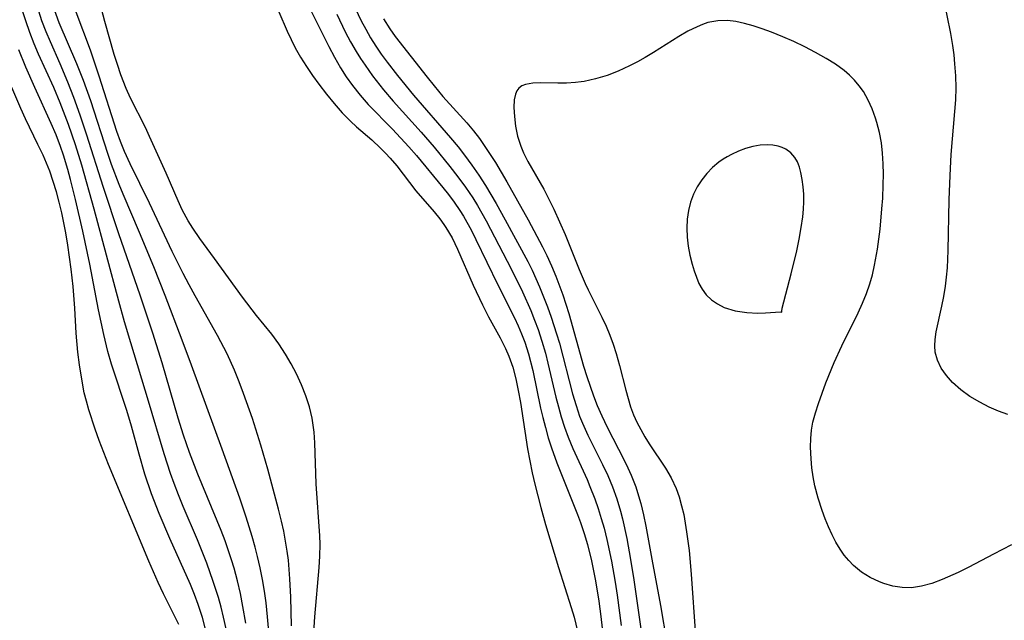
# Model space of a CAD drawing. Header units: metres. Extents: x 1073367 to 1082519, y 1569854 to 1574957.
# Tile 697 of 1056: x 1081493 to 1081642, y 1570203 to 1570294. Entities that reach past the tile are written whole.
import ezdxf

# ---------------------------------------------------------------- set-up
doc = ezdxf.new("R2010")
doc.units = ezdxf.units.M
doc.layers.add('CGG_CurvaNivelLidar_v1', color=253, linetype='Continuous', lineweight=30)

msp = doc.modelspace()

# ---------------------------------------------------------------- linework, layer by layer
at = {"layer": 'CGG_CurvaNivelLidar_v1'}
for p, q in [((1081506.085, 1570293.5501, 76.5), (1081504.4213, 1570299.9188, 76.5)), ((1081536.5014, 1570296.7268, 77), (1081539.9588, 1570289.7857, 77)), ((1081543.5334, 1570296.5482, 78), (1081544.8745, 1570293.6797, 78)), ((1081634.0972, 1570291.7425, 78.5), (1081632.935, 1570297.406, 78.5)), ((1081496.5774, 1570293.6737, 78), (1081496.0777, 1570295.1308, 78)), ((1081499.1846, 1570293.3684, 77.5), (1081498.2477, 1570295.8743, 77.5)), ((1081494.119, 1570293.6486, 78.5), (1081493.6812, 1570295.0285, 78.5)), ((1081494.7333, 1570291.9019, 78.5), (1081494.119, 1570293.6486, 78.5)), ((1081497.2192, 1570291.9808, 78), (1081496.5774, 1570293.6737, 78)), ((1081503.9143, 1570289.2062, 77), (1081501.7577, 1570294.9818, 77)), ((1081507.4984, 1570288.5922, 76.5), (1081506.085, 1570293.5501, 76.5)), ((1081532.4032, 1570295.0325, 76.5), (1081533.6625, 1570292.1191, 76.5)), ((1081541.1716, 1570294.6587, 77.5), (1081542.464, 1570292.0181, 77.5)), ((1081544.8745, 1570293.6797, 78), (1081545.5527, 1570292.3844, 78)), ((1081548.2664, 1570293.9726, 78.5), (1081549.1975, 1570292.4773, 78.5)), ((1081598.8196, 1570293.6836, 79), (1081597.3483, 1570293.3959, 79)), ((1081600.315, 1570293.703, 79), (1081598.8196, 1570293.6836, 79)), ((1081601.581, 1570293.548, 79), (1081600.315, 1570293.703, 79)), ((1081501.8601, 1570287.1444, 77.5), (1081499.1846, 1570293.3684, 77.5)), ((1081533.6625, 1570292.1191, 76.5), (1081534.2608, 1570290.8337, 76.5)), ((1081545.5527, 1570292.3844, 78), (1081546.2762, 1570291.1166, 78)), ((1081549.1975, 1570292.4773, 78.5), (1081550.0399, 1570291.2912, 78.5)), ((1081594.3115, 1570292.0898, 79), (1081592.9318, 1570291.3009, 79)), ((1081595.6953, 1570292.777, 79), (1081594.3115, 1570292.0898, 79)), ((1081596.5179, 1570293.1188, 79), (1081595.6953, 1570292.777, 79)), ((1081597.3483, 1570293.3959, 79), (1081596.5179, 1570293.1188, 79)), ((1081602.8625, 1570293.277, 79), (1081601.581, 1570293.548, 79)), ((1081604.2086, 1570292.9063, 79), (1081602.8625, 1570293.277, 79)), ((1081605.5671, 1570292.4653, 79), (1081604.2086, 1570292.9063, 79)), ((1081606.9327, 1570291.9683, 79), (1081605.5671, 1570292.4653, 79)), ((1081495.4085, 1570290.1786, 78.5), (1081494.7333, 1570291.9019, 78.5)), ((1081497.8492, 1570290.4673, 78), (1081497.2192, 1570291.9808, 78)), ((1081534.2608, 1570290.8337, 76.5), (1081534.9009, 1570289.5728, 76.5)), ((1081542.464, 1570292.0181, 77.5), (1081543.2764, 1570290.5002, 77.5)), ((1081546.2762, 1570291.1166, 78), (1081547.068, 1570289.8495, 78)), ((1081550.0399, 1570291.2912, 78.5), (1081554.8373, 1570285.1517, 78.5)), ((1081592.9318, 1570291.3009, 79), (1081589.108, 1570288.8677, 79)), ((1081608.6724, 1570291.2685, 79), (1081606.9327, 1570291.9683, 79)), ((1081610.3439, 1570290.5252, 79), (1081608.6724, 1570291.2685, 79)), ((1081634.401, 1570289.9086, 78.5), (1081634.0972, 1570291.7425, 78.5)), ((1081494.1127, 1570286.6697, 79), (1081493.0738, 1570289.295, 79)), ((1081496.0701, 1570288.6373, 78.5), (1081495.4085, 1570290.1786, 78.5)), ((1081499.3107, 1570287.1671, 78), (1081497.8492, 1570290.4673, 78)), ((1081505.2306, 1570285.3007, 77), (1081503.9143, 1570289.2062, 77)), ((1081534.9009, 1570289.5728, 76.5), (1081535.7146, 1570288.145, 76.5)), ((1081539.9588, 1570289.7857, 77), (1081540.8199, 1570288.1553, 77)), ((1081543.2764, 1570290.5002, 77.5), (1081544.1381, 1570289.0126, 77.5)), ((1081547.068, 1570289.8495, 78), (1081547.906, 1570288.6132, 78)), ((1081611.9968, 1570289.7287, 79), (1081610.3439, 1570290.5252, 79)), ((1081613.6221, 1570288.8887, 79), (1081611.9968, 1570289.7287, 79)), ((1081634.5749, 1570288.532, 78.5), (1081634.401, 1570289.9086, 78.5)), ((1081498.3631, 1570283.5868, 78.5), (1081496.0701, 1570288.6373, 78.5)), ((1081507.978, 1570287.0402, 76.5), (1081507.4984, 1570288.5922, 76.5)), ((1081535.7146, 1570288.145, 76.5), (1081536.5912, 1570286.7544, 76.5)), ((1081540.8199, 1570288.1553, 77), (1081541.7355, 1570286.5624, 77)), ((1081544.1381, 1570289.0126, 77.5), (1081544.7925, 1570287.9654, 77.5)), ((1081544.7925, 1570287.9654, 77.5), (1081545.4743, 1570286.9361, 77.5)), ((1081547.906, 1570288.6132, 78), (1081548.7849, 1570287.4062, 78)), ((1081587.8556, 1570288.1058, 79), (1081586.6677, 1570287.4455, 79)), ((1081589.108, 1570288.8677, 79), (1081587.8556, 1570288.1058, 79)), ((1081615.242, 1570287.9827, 79), (1081613.6221, 1570288.8887, 79)), ((1081616.6516, 1570287.0983, 79), (1081615.242, 1570287.9827, 79)), ((1081634.7083, 1570287.1511, 78.5), (1081634.5749, 1570288.532, 78.5)), ((1081495.4798, 1570283.5568, 79), (1081494.1127, 1570286.6697, 79)), ((1081500.5069, 1570284.3644, 78), (1081499.3107, 1570287.1671, 78)), ((1081502.8469, 1570284.6451, 77.5), (1081501.8601, 1570287.1444, 77.5)), ((1081508.4961, 1570285.5066, 76.5), (1081507.978, 1570287.0402, 76.5)), ((1081536.5912, 1570286.7544, 76.5), (1081537.5152, 1570285.3946, 76.5)), ((1081541.7355, 1570286.5624, 77), (1081542.6074, 1570285.1989, 77)), ((1081545.4743, 1570286.9361, 77.5), (1081546.5955, 1570285.3525, 77.5)), ((1081548.7849, 1570287.4062, 78), (1081550.3538, 1570285.4, 78)), ((1081585.4557, 1570286.8311, 79), (1081583.7762, 1570286.0696, 79)), ((1081586.6677, 1570287.4455, 79), (1081585.4557, 1570286.8311, 79)), ((1081617.9744, 1570286.1278, 79), (1081616.6516, 1570287.0983, 79)), ((1081618.7837, 1570285.4266, 79), (1081617.9744, 1570286.1278, 79)), ((1081634.8308, 1570285.3327, 78.5), (1081634.7083, 1570287.1511, 78.5)), ((1081503.9498, 1570281.5618, 77.5), (1081502.8469, 1570284.6451, 77.5)), ((1081507.9199, 1570276.9316, 77), (1081505.2306, 1570285.3007, 77)), ((1081509.3028, 1570283.4421, 76.5), (1081508.4961, 1570285.5066, 76.5)), ((1081537.5152, 1570285.3946, 76.5), (1081538.4739, 1570284.0616, 76.5)), ((1081542.6074, 1570285.1989, 77), (1081543.5402, 1570283.8793, 77)), ((1081546.5955, 1570285.3525, 77.5), (1081548.253, 1570283.2287, 77.5)), ((1081550.3538, 1570285.4, 78), (1081552.8024, 1570282.4245, 78)), ((1081554.8373, 1570285.1517, 78.5), (1081555.9004, 1570283.814, 78.5)), ((1081580.3506, 1570284.879, 79), (1081578.6282, 1570284.5038, 79)), ((1081582.072, 1570285.4106, 79), (1081580.3506, 1570284.879, 79)), ((1081583.7762, 1570286.0696, 79), (1081582.072, 1570285.4106, 79)), ((1081619.5342, 1570284.6718, 79), (1081618.7837, 1570285.4266, 79)), ((1081620.2377, 1570283.8372, 79), (1081619.5342, 1570284.6718, 79)), ((1081634.8776, 1570283.5109, 78.5), (1081634.8308, 1570285.3327, 78.5)), ((1081493.3536, 1570280.3922, 79.5), (1081492.0059, 1570283.5701, 79.5)), ((1081497.9822, 1570278.1534, 79), (1081495.4798, 1570283.5568, 79)), ((1081499.3524, 1570281.2316, 78.5), (1081498.3631, 1570283.5868, 78.5)), ((1081501.4044, 1570282.0536, 78), (1081500.5069, 1570284.3644, 78)), ((1081509.9906, 1570281.9451, 76.5), (1081509.3028, 1570283.4421, 76.5)), ((1081538.4739, 1570284.0616, 76.5), (1081539.6041, 1570282.5727, 76.5)), ((1081543.5402, 1570283.8793, 77), (1081544.7047, 1570282.3964, 77)), ((1081548.253, 1570283.2287, 77.5), (1081549.7261, 1570281.5094, 77.5)), ((1081555.9004, 1570283.814, 78.5), (1081557.2347, 1570282.2314, 78.5)), ((1081568.7436, 1570283.4758, 79), (1081568.4174, 1570283.0517, 79)), ((1081569.1882, 1570283.804, 79), (1081568.7436, 1570283.4758, 79)), ((1081569.7364, 1570284.0373, 79), (1081569.1882, 1570283.804, 79)), ((1081570.8694, 1570284.245, 79), (1081569.7364, 1570284.0373, 79)), ((1081572.027, 1570284.2917, 79), (1081570.8694, 1570284.245, 79)), ((1081574.6485, 1570284.2425, 79), (1081572.027, 1570284.2917, 79)), ((1081575.9578, 1570284.2486, 79), (1081574.6485, 1570284.2425, 79)), ((1081577.3018, 1570284.3276, 79), (1081575.9578, 1570284.2486, 79)), ((1081578.1372, 1570284.427, 79), (1081577.3018, 1570284.3276, 79)), ((1081578.6282, 1570284.5038, 79), (1081578.1372, 1570284.427, 79)), ((1081620.8684, 1570282.9471, 79), (1081620.2377, 1570283.8372, 79)), ((1081634.8343, 1570281.7235, 78.5), (1081634.8776, 1570283.5109, 78.5)), ((1081502.355, 1570279.4137, 78), (1081501.4044, 1570282.0536, 78)), ((1081512.2269, 1570277.5253, 76.5), (1081509.9906, 1570281.9451, 76.5)), ((1081539.6041, 1570282.5727, 76.5), (1081540.7678, 1570281.1349, 76.5)), ((1081544.7047, 1570282.3964, 77), (1081545.946, 1570280.98, 77)), ((1081552.8024, 1570282.4245, 78), (1081558.3975, 1570275.9791, 78)), ((1081557.2347, 1570282.2314, 78.5), (1081560.852, 1570278.2078, 78.5)), ((1081568.0428, 1570281.7147, 79), (1081567.9884, 1570280.5292, 79)), ((1081568.2001, 1570282.5458, 79), (1081568.0428, 1570281.7147, 79)), ((1081568.4174, 1570283.0517, 79), (1081568.2001, 1570282.5458, 79)), ((1081621.5972, 1570281.6777, 79), (1081620.8684, 1570282.9471, 79)), ((1081622.2093, 1570280.3345, 79), (1081621.5972, 1570281.6777, 79)), ((1081634.7222, 1570279.9335, 78.5), (1081634.8343, 1570281.7235, 78.5)), ((1081494.0717, 1570278.8266, 79.5), (1081493.3536, 1570280.3922, 79.5)), ((1081500.5934, 1570277.988, 78.5), (1081499.3524, 1570281.2316, 78.5)), ((1081506.533, 1570273.5701, 77.5), (1081503.9498, 1570281.5618, 77.5)), ((1081540.7678, 1570281.1349, 76.5), (1081541.9797, 1570279.7557, 76.5)), ((1081545.946, 1570280.98, 77), (1081549.6074, 1570277.259, 77)), ((1081549.7261, 1570281.5094, 77.5), (1081553.927, 1570276.8205, 77.5)), ((1081567.9884, 1570280.5292, 79), (1081568.0513, 1570279.1866, 79)), ((1081622.7183, 1570278.9334, 79), (1081622.2093, 1570280.3345, 79)), ((1081495.9625, 1570274.9758, 79.5), (1081494.0717, 1570278.8266, 79.5)), ((1081503.3358, 1570276.4921, 78), (1081502.355, 1570279.4137, 78)), ((1081541.9797, 1570279.7557, 76.5), (1081543.2551, 1570278.457, 76.5)), ((1081568.0513, 1570279.1866, 79), (1081568.2326, 1570277.7406, 79)), ((1081622.9125, 1570278.2984, 79), (1081622.7183, 1570278.9334, 79)), ((1081634.1594, 1570273.4207, 78.5), (1081634.7222, 1570279.9335, 78.5)), ((1081498.7115, 1570276.4139, 79), (1081497.9822, 1570278.1534, 79)), ((1081501.6464, 1570274.9056, 78.5), (1081500.5934, 1570277.988, 78.5)), ((1081512.8631, 1570276.1841, 76.5), (1081512.2269, 1570277.5253, 76.5)), ((1081543.2551, 1570278.457, 76.5), (1081544.1639, 1570277.6276, 76.5)), ((1081544.1639, 1570277.6276, 76.5), (1081546.4641, 1570275.6362, 76.5)), ((1081549.6074, 1570277.259, 77), (1081552.0757, 1570274.6164, 77)), ((1081560.852, 1570278.2078, 78.5), (1081561.8733, 1570276.9955, 78.5)), ((1081568.2326, 1570277.7406, 79), (1081568.5442, 1570276.2367, 79)), ((1081623.2936, 1570276.7739, 79), (1081622.9125, 1570278.2984, 79)), ((1081499.3762, 1570274.646, 79), (1081498.7115, 1570276.4139, 79)), ((1081505.8994, 1570268.4225, 78), (1081503.3358, 1570276.4921, 78)), ((1081508.4637, 1570275.4088, 77), (1081507.9199, 1570276.9316, 77)), ((1081515.3547, 1570270.6226, 76.5), (1081512.8631, 1570276.1841, 76.5)), ((1081553.927, 1570276.8205, 77.5), (1081555.8996, 1570274.5513, 77.5)), ((1081558.3975, 1570275.9791, 78), (1081559.5273, 1570274.61, 78)), ((1081561.8733, 1570276.9955, 78.5), (1081562.7589, 1570275.8343, 78.5)), ((1081562.7589, 1570275.8343, 78.5), (1081563.6012, 1570274.6359, 78.5)), ((1081568.5442, 1570276.2367, 79), (1081569.0095, 1570274.7143, 79)), ((1081623.5766, 1570275.2138, 79), (1081623.2936, 1570276.7739, 79)), ((1081496.7358, 1570273.3315, 79.5), (1081495.9625, 1570274.9758, 79.5)), ((1081499.8143, 1570273.3572, 79), (1081499.3762, 1570274.646, 79)), ((1081502.5969, 1570271.8156, 78.5), (1081501.6464, 1570274.9056, 78.5)), ((1081509.0549, 1570273.9072, 77), (1081508.4637, 1570275.4088, 77)), ((1081546.4641, 1570275.6362, 76.5), (1081547.7967, 1570274.4118, 76.5)), ((1081547.7967, 1570274.4118, 76.5), (1081548.564, 1570273.6401, 76.5)), ((1081552.0757, 1570274.6164, 77), (1081553.226, 1570273.2962, 77)), ((1081555.8996, 1570274.5513, 77.5), (1081558.3091, 1570271.6235, 77.5)), ((1081559.5273, 1570274.61, 78), (1081560.524, 1570273.3181, 78)), ((1081563.6012, 1570274.6359, 78.5), (1081565.1804, 1570272.2135, 78.5)), ((1081569.0095, 1570274.7143, 79), (1081569.4163, 1570273.7113, 79)), ((1081603.0442, 1570274.3293, 79.5), (1081601.9569, 1570273.933, 79.5)), ((1081604.1428, 1570274.6337, 79.5), (1081603.0442, 1570274.3293, 79.5)), ((1081605.237, 1570274.8344, 79.5), (1081604.1428, 1570274.6337, 79.5)), ((1081606.3107, 1570274.9118, 79.5), (1081605.237, 1570274.8344, 79.5)), ((1081607.1471, 1570274.8676, 79.5), (1081606.3107, 1570274.9118, 79.5)), ((1081607.9452, 1570274.7187, 79.5), (1081607.1471, 1570274.8676, 79.5)), ((1081608.5541, 1570274.5153, 79.5), (1081607.9452, 1570274.7187, 79.5)), ((1081609.1205, 1570274.2383, 79.5), (1081608.5541, 1570274.5153, 79.5)), ((1081609.8737, 1570273.6885, 79.5), (1081609.1205, 1570274.2383, 79.5)), ((1081623.767, 1570273.6271, 79), (1081623.5766, 1570275.2138, 79)), ((1081497.7532, 1570270.9012, 79.5), (1081496.7358, 1570273.3315, 79.5)), ((1081500.488, 1570271.1471, 79), (1081499.8143, 1570273.3572, 79)), ((1081507.1008, 1570271.9145, 77.5), (1081506.533, 1570273.5701, 77.5)), ((1081509.9021, 1570272.0168, 77), (1081509.0549, 1570273.9072, 77)), ((1081548.564, 1570273.6401, 76.5), (1081549.2561, 1570272.8884, 76.5)), ((1081549.2561, 1570272.8884, 76.5), (1081550.2587, 1570271.6975, 76.5)), ((1081553.226, 1570273.2962, 77), (1081557.2494, 1570268.4461, 77)), ((1081560.524, 1570273.3181, 78), (1081561.6102, 1570271.8308, 78)), ((1081569.4163, 1570273.7113, 79), (1081570.0789, 1570272.3707, 79)), ((1081599.6336, 1570272.7215, 79.5), (1081598.9962, 1570272.2794, 79.5)), ((1081600.2553, 1570273.1014, 79.5), (1081599.6336, 1570272.7215, 79.5)), ((1081600.8971, 1570273.4489, 79.5), (1081600.2553, 1570273.1014, 79.5)), ((1081601.9569, 1570273.933, 79.5), (1081600.8971, 1570273.4489, 79.5)), ((1081610.4886, 1570272.99, 79.5), (1081609.8737, 1570273.6885, 79.5)), ((1081610.8805, 1570272.3049, 79.5), (1081610.4886, 1570272.99, 79.5)), ((1081623.8674, 1570272.0489, 79), (1081623.767, 1570273.6271, 79)), ((1081633.9835, 1570270.2577, 78.5), (1081634.1594, 1570273.4207, 78.5)), ((1081504.4876, 1570265.1567, 78.5), (1081502.5969, 1570271.8156, 78.5)), ((1081508.2332, 1570268.8991, 77.5), (1081507.1008, 1570271.9145, 77.5)), ((1081512.8577, 1570266.079, 77), (1081509.9021, 1570272.0168, 77)), ((1081550.2587, 1570271.6975, 76.5), (1081553.1444, 1570267.9363, 76.5)), ((1081558.3091, 1570271.6235, 77.5), (1081559.5047, 1570270.0759, 77.5)), ((1081561.6102, 1570271.8308, 78), (1081562.659, 1570270.3131, 78)), ((1081565.1804, 1570272.2135, 78.5), (1081566.918, 1570269.3005, 78.5)), ((1081570.0789, 1570272.3707, 79), (1081572.4868, 1570268.1878, 79)), ((1081598.0491, 1570271.479, 79.5), (1081597.1869, 1570270.5762, 79.5)), ((1081598.9962, 1570272.2794, 79.5), (1081598.0491, 1570271.479, 79.5)), ((1081611.1806, 1570271.541, 79.5), (1081610.8805, 1570272.3049, 79.5)), ((1081611.4105, 1570270.714, 79.5), (1081611.1806, 1570271.541, 79.5)), ((1081623.898, 1570270.4579, 79), (1081623.8674, 1570272.0489, 79)), ((1081498.2928, 1570269.3659, 79.5), (1081497.7532, 1570270.9012, 79.5)), ((1081500.9018, 1570269.6398, 79), (1081500.488, 1570271.1471, 79)), ((1081517.1632, 1570266.438, 76.5), (1081515.3547, 1570270.6226, 76.5)), ((1081559.5047, 1570270.0759, 77.5), (1081560.6525, 1570268.4928, 77.5)), ((1081562.659, 1570270.3131, 78), (1081563.6645, 1570268.7636, 78)), ((1081597.1869, 1570270.5762, 79.5), (1081596.4112, 1570269.5902, 79.5)), ((1081611.6155, 1570269.6626, 79.5), (1081611.4105, 1570270.714, 79.5)), ((1081623.8742, 1570268.8585, 79), (1081623.898, 1570270.4579, 79)), ((1081633.8636, 1570266.5647, 78.5), (1081633.9835, 1570270.2577, 78.5)), ((1081498.7668, 1570267.803, 79.5), (1081498.2928, 1570269.3659, 79.5)), ((1081501.6697, 1570266.603, 79), (1081500.9018, 1570269.6398, 79)), ((1081508.2209, 1570261.4115, 78), (1081505.8994, 1570268.4225, 78)), ((1081508.8435, 1570267.41, 77.5), (1081508.2332, 1570268.8991, 77.5)), ((1081557.2494, 1570268.4461, 77), (1081558.0785, 1570267.4048, 77)), ((1081560.6525, 1570268.4928, 77.5), (1081561.7431, 1570266.8702, 77.5)), ((1081563.6645, 1570268.7636, 78), (1081565.2921, 1570266.0288, 78)), ((1081566.918, 1570269.3005, 78.5), (1081570.1419, 1570263.545, 78.5)), ((1081595.7305, 1570268.5335, 79.5), (1081595.1607, 1570267.4129, 79.5)), ((1081596.4112, 1570269.5902, 79.5), (1081595.7305, 1570268.5335, 79.5)), ((1081611.7538, 1570268.557, 79.5), (1081611.6155, 1570269.6626, 79.5)), ((1081611.8268, 1570267.4112, 79.5), (1081611.7538, 1570268.557, 79.5)), ((1081623.7827, 1570266.8353, 79), (1081623.8742, 1570268.8585, 79)), ((1081499.1887, 1570266.2188, 79.5), (1081498.7668, 1570267.803, 79.5)), ((1081511.3407, 1570261.6115, 77.5), (1081508.8435, 1570267.41, 77.5)), ((1081553.1444, 1570267.9363, 76.5), (1081555.9088, 1570264.7808, 76.5)), ((1081558.0785, 1570267.4048, 77), (1081558.9656, 1570266.2072, 77)), ((1081561.7431, 1570266.8702, 77.5), (1081562.4537, 1570265.7305, 77.5)), ((1081572.4868, 1570268.1878, 79), (1081573.2808, 1570266.6847, 79)), ((1081595.1607, 1570267.4129, 79.5), (1081594.7109, 1570266.2068, 79.5)), ((1081611.8352, 1570266.2971, 79.5), (1081611.8268, 1570267.4112, 79.5)), ((1081623.6708, 1570265.23, 79), (1081623.7827, 1570266.8353, 79)), ((1081499.5692, 1570264.6182, 79.5), (1081499.1887, 1570266.2188, 79.5)), ((1081502.7817, 1570261.8225, 79), (1081501.6697, 1570266.603, 79)), ((1081516.282, 1570258.7786, 77), (1081512.8577, 1570266.079, 77)), ((1081517.8091, 1570265.0724, 76.5), (1081517.1632, 1570266.438, 76.5)), ((1081558.9656, 1570266.2072, 77), (1081559.8021, 1570264.9722, 77)), ((1081562.4537, 1570265.7305, 77.5), (1081563.7913, 1570263.3989, 77.5)), ((1081565.2921, 1570266.0288, 78), (1081566.681, 1570263.5374, 78)), ((1081573.2808, 1570266.6847, 79), (1081574.0348, 1570265.1452, 79)), ((1081594.7109, 1570266.2068, 79.5), (1081594.39, 1570264.9538, 79.5)), ((1081611.7904, 1570265.1642, 79.5), (1081611.8352, 1570266.2971, 79.5)), ((1081633.7027, 1570258.9197, 78.5), (1081633.8636, 1570266.5647, 78.5)), ((1081500.1858, 1570261.5675, 79.5), (1081499.5692, 1570264.6182, 79.5)), ((1081508.2026, 1570251.2298, 78.5), (1081504.4876, 1570265.1567, 78.5)), ((1081518.6881, 1570263.4187, 76.5), (1081517.8091, 1570265.0724, 76.5)), ((1081555.9088, 1570264.7808, 76.5), (1081556.7959, 1570263.6983, 76.5)), ((1081559.8021, 1570264.9722, 77), (1081560.3444, 1570264.1021, 77)), ((1081560.3444, 1570264.1021, 77), (1081561.5669, 1570261.9127, 77)), ((1081574.0348, 1570265.1452, 79), (1081575.7583, 1570261.334, 79)), ((1081594.39, 1570264.9538, 79.5), (1081594.1954, 1570263.6683, 79.5)), ((1081611.4686, 1570262.3812, 79.5), (1081611.6892, 1570263.9803, 79.5)), ((1081611.6892, 1570263.9803, 79.5), (1081611.7904, 1570265.1642, 79.5)), ((1081623.3775, 1570262.1221, 79), (1081623.6708, 1570265.23, 79)), ((1081519.3763, 1570262.2801, 76.5), (1081518.6881, 1570263.4187, 76.5)), ((1081520.4369, 1570260.7326, 76.5), (1081519.3763, 1570262.2801, 76.5)), ((1081556.7959, 1570263.6983, 76.5), (1081557.4019, 1570262.868, 76.5)), ((1081557.4019, 1570262.868, 76.5), (1081557.706, 1570262.4085, 76.5)), ((1081557.706, 1570262.4085, 76.5), (1081558.6227, 1570260.8142, 76.5)), ((1081563.7913, 1570263.3989, 77.5), (1081566.9644, 1570257.3141, 77.5)), ((1081566.681, 1570263.5374, 78), (1081570.0801, 1570257.2268, 78)), ((1081570.1419, 1570263.545, 78.5), (1081572.3097, 1570259.4654, 78.5)), ((1081594.1954, 1570263.6683, 79.5), (1081594.1278, 1570262.2983, 79.5)), ((1081594.1278, 1570262.2983, 79.5), (1081594.1831, 1570260.9188, 79.5)), ((1081611.1536, 1570260.6344, 79.5), (1081611.4686, 1570262.3812, 79.5)), ((1081500.4891, 1570259.7396, 79.5), (1081500.1858, 1570261.5675, 79.5)), ((1081503.8171, 1570256.8276, 79), (1081502.7817, 1570261.8225, 79)), ((1081511.452, 1570252.1696, 78), (1081508.2209, 1570261.4115, 78)), ((1081513.4878, 1570256.4249, 77.5), (1081511.3407, 1570261.6115, 77.5)), ((1081558.6227, 1570260.8142, 76.5), (1081559.4392, 1570259.1366, 76.5)), ((1081561.5669, 1570261.9127, 77), (1081562.2374, 1570260.5879, 77)), ((1081575.7583, 1570261.334, 79), (1081577.8653, 1570256.0594, 79)), ((1081594.1831, 1570260.9188, 79.5), (1081594.3479, 1570259.5424, 79.5)), ((1081622.9889, 1570259.1345, 79), (1081623.3775, 1570262.1221, 79)), ((1081500.9919, 1570256.0614, 79.5), (1081500.4891, 1570259.7396, 79.5)), ((1081522.7005, 1570257.7145, 76.5), (1081520.4369, 1570260.7326, 76.5)), ((1081562.2374, 1570260.5879, 77), (1081565.5664, 1570253.6925, 77)), ((1081572.3097, 1570259.4654, 78.5), (1081572.9566, 1570258.1432, 78.5)), ((1081594.3479, 1570259.5424, 79.5), (1081594.6129, 1570258.1808, 79.5)), ((1081610.7801, 1570258.8751, 79.5), (1081611.1536, 1570260.6344, 79.5)), ((1081517.9251, 1570255.4386, 77), (1081516.282, 1570258.7786, 77)), ((1081559.4392, 1570259.1366, 76.5), (1081561.8216, 1570253.6838, 76.5)), ((1081572.9566, 1570258.1432, 78.5), (1081573.6597, 1570256.5908, 78.5)), ((1081594.6129, 1570258.1808, 79.5), (1081594.9556, 1570256.8405, 79.5)), ((1081609.9369, 1570255.3898, 79.5), (1081610.7801, 1570258.8751, 79.5)), ((1081622.5497, 1570256.6834, 79), (1081622.9889, 1570259.1345, 79)), ((1081633.5736, 1570256.2703, 78.5), (1081633.7027, 1570258.9197, 78.5)), ((1081505.1335, 1570249.9232, 79), (1081503.8171, 1570256.8276, 79)), ((1081515.2107, 1570252.0853, 77.5), (1081513.4878, 1570256.4249, 77.5)), ((1081526.9255, 1570251.8487, 76.5), (1081522.7005, 1570257.7145, 76.5)), ((1081566.9644, 1570257.3141, 77.5), (1081568.4609, 1570254.3452, 77.5)), ((1081570.0801, 1570257.2268, 78), (1081570.7395, 1570255.9117, 78)), ((1081573.6597, 1570256.5908, 78.5), (1081574.3168, 1570255.0164, 78.5)), ((1081594.9556, 1570256.8405, 79.5), (1081595.2573, 1570255.8402, 79.5)), ((1081622.2189, 1570255.2521, 79), (1081622.5497, 1570256.6834, 79)), ((1081501.275, 1570253.4806, 79.5), (1081500.9919, 1570256.0614, 79.5)), ((1081518.832, 1570253.707, 77), (1081517.9251, 1570255.4386, 77)), ((1081570.7395, 1570255.9117, 78), (1081571.8783, 1570253.4072, 78)), ((1081574.3168, 1570255.0164, 78.5), (1081575.3653, 1570252.2261, 78.5)), ((1081577.8653, 1570256.0594, 79), (1081578.7712, 1570253.9135, 79)), ((1081595.2573, 1570255.8402, 79.5), (1081595.5963, 1570254.8651, 79.5)), ((1081595.5963, 1570254.8651, 79.5), (1081595.9799, 1570253.9256, 79.5)), ((1081608.596, 1570250.2042, 79.5), (1081609.9369, 1570255.3898, 79.5)), ((1081621.8187, 1570253.8423, 79), (1081622.2189, 1570255.2521, 79)), ((1081633.2927, 1570253.5014, 78.5), (1081633.456, 1570254.8772, 78.5)), ((1081633.456, 1570254.8772, 78.5), (1081633.5736, 1570256.2703, 78.5)), ((1081501.5234, 1570250.1728, 79.5), (1081501.275, 1570253.4806, 79.5)), ((1081519.7565, 1570252.0358, 77), (1081518.832, 1570253.707, 77)), ((1081561.8216, 1570253.6838, 76.5), (1081563.2104, 1570250.6969, 76.5)), ((1081565.5664, 1570253.6925, 77), (1081568.075, 1570248.712, 77)), ((1081568.4609, 1570254.3452, 77.5), (1081569.2748, 1570252.6362, 77.5)), ((1081571.8783, 1570253.4072, 78), (1081573.0862, 1570250.3801, 78)), ((1081578.7712, 1570253.9135, 79), (1081579.2205, 1570252.9377, 79)), ((1081595.9799, 1570253.9256, 79.5), (1081596.4419, 1570253.0355, 79.5)), ((1081621.3108, 1570252.3855, 79), (1081621.8187, 1570253.8423, 79)), ((1081633.0464, 1570251.9726, 78.5), (1081633.2927, 1570253.5014, 78.5)), ((1081513.3678, 1570246.4084, 78), (1081511.452, 1570252.1696, 78)), ((1081517.7919, 1570245.3656, 77.5), (1081515.2107, 1570252.0853, 77.5)), ((1081523.1519, 1570246.069, 77), (1081519.7565, 1570252.0358, 77)), ((1081529.054, 1570249.0826, 76.5), (1081526.9255, 1570251.8487, 76.5)), ((1081569.2748, 1570252.6362, 77.5), (1081570.5223, 1570249.8113, 77.5)), ((1081575.3653, 1570252.2261, 78.5), (1081576.2849, 1570249.3911, 78.5)), ((1081579.2205, 1570252.9377, 79), (1081581.2977, 1570248.8354, 79)), ((1081596.4419, 1570253.0355, 79.5), (1081597.0811, 1570252.1885, 79.5)), ((1081597.0811, 1570252.1885, 79.5), (1081597.8574, 1570251.4569, 79.5)), ((1081620.7268, 1570250.9533, 79), (1081621.3108, 1570252.3855, 79)), ((1081632.7502, 1570250.4783, 78.5), (1081633.0464, 1570251.9726, 78.5)), ((1081509.063, 1570248.1329, 78.5), (1081508.2026, 1570251.2298, 78.5)), ((1081563.2104, 1570250.6969, 76.5), (1081564.1325, 1570248.8789, 76.5)), ((1081573.0862, 1570250.3801, 78), (1081573.6333, 1570248.8447, 78)), ((1081597.8574, 1570251.4569, 79.5), (1081598.7769, 1570250.8235, 79.5)), ((1081598.7769, 1570250.8235, 79.5), (1081599.8136, 1570250.3092, 79.5)), ((1081620.0463, 1570249.4603, 79), (1081620.7268, 1570250.9533, 79)), ((1081631.8843, 1570246.6079, 78.5), (1081632.7502, 1570250.4783, 78.5)), ((1081501.7324, 1570246.3787, 79.5), (1081501.5234, 1570250.1728, 79.5)), ((1081505.5213, 1570248.0492, 79), (1081505.1335, 1570249.9232, 79)), ((1081531.3385, 1570246.2608, 76.5), (1081529.054, 1570249.0826, 76.5)), ((1081564.1325, 1570248.8789, 76.5), (1081565.8923, 1570245.7021, 76.5)), ((1081570.5223, 1570249.8113, 77.5), (1081571.0997, 1570248.3817, 77.5)), ((1081576.2849, 1570249.3911, 78.5), (1081578.5299, 1570241.4193, 78.5)), ((1081599.8136, 1570250.3092, 79.5), (1081601.4845, 1570249.7909, 79.5)), ((1081601.4845, 1570249.7909, 79.5), (1081603.2186, 1570249.5175, 79.5)), ((1081603.2186, 1570249.5175, 79.5), (1081604.8876, 1570249.4355, 79.5)), ((1081604.8876, 1570249.4355, 79.5), (1081606.0345, 1570249.4622, 79.5)), ((1081606.0345, 1570249.4622, 79.5), (1081608.3417, 1570249.6039, 79.5)), ((1081608.3417, 1570249.6039, 79.5), (1081608.5, 1570249.5919, 79.5)), ((1081608.497, 1570249.7347, 79.5), (1081608.596, 1570250.2042, 79.5)), ((1081608.5, 1570249.5919, 79.5), (1081608.497, 1570249.7347, 79.5)), ((1081617.6038, 1570244.5048, 79), (1081620.0463, 1570249.4603, 79)), ((1081505.9371, 1570246.1844, 79), (1081505.5213, 1570248.0492, 79)), ((1081510.0026, 1570244.9226, 78.5), (1081509.063, 1570248.1329, 78.5)), ((1081568.075, 1570248.712, 77), (1081568.6308, 1570247.5096, 77)), ((1081568.6308, 1570247.5096, 77), (1081569.1456, 1570246.2885, 77)), ((1081571.0997, 1570248.3817, 77.5), (1081571.637, 1570246.9382, 77.5)), ((1081573.6333, 1570248.8447, 78), (1081574.441, 1570246.3248, 78)), ((1081581.2977, 1570248.8354, 79), (1081581.9467, 1570247.455, 79)), ((1081581.9467, 1570247.455, 79), (1081582.5051, 1570246.102, 79)), ((1081501.9836, 1570243.5465, 79.5), (1081501.7324, 1570246.3787, 79.5)), ((1081506.5567, 1570243.6418, 79), (1081505.9371, 1570246.1844, 79)), ((1081514.776, 1570241.9184, 78), (1081513.3678, 1570246.4084, 78)), ((1081524.5804, 1570243.2821, 77), (1081523.1519, 1570246.069, 77)), ((1081532.4254, 1570244.7698, 76.5), (1081531.3385, 1570246.2608, 76.5)), ((1081569.1456, 1570246.2885, 77), (1081569.6146, 1570245.0482, 77)), ((1081571.637, 1570246.9382, 77.5), (1081572.2225, 1570245.1771, 77.5)), ((1081574.441, 1570246.3248, 78), (1081574.8604, 1570244.8912, 78)), ((1081582.5051, 1570246.102, 79), (1081583.0037, 1570244.7241, 79)), ((1081631.7112, 1570245.4486, 78.5), (1081631.8843, 1570246.6079, 78.5)), ((1081512.706, 1570236.1193, 78.5), (1081510.0026, 1570244.9226, 78.5)), ((1081519.2115, 1570241.5733, 77.5), (1081517.7919, 1570245.3656, 77.5)), ((1081533.4361, 1570243.2247, 76.5), (1081532.4254, 1570244.7698, 76.5)), ((1081565.8923, 1570245.7021, 76.5), (1081566.7146, 1570244.1028, 76.5)), ((1081569.6146, 1570245.0482, 77), (1081570.1804, 1570243.2979, 77)), ((1081572.2225, 1570245.1771, 77.5), (1081572.7412, 1570243.3961, 77.5)), ((1081574.8604, 1570244.8912, 78), (1081576.8561, 1570237.2323, 78)), ((1081583.0037, 1570244.7241, 79), (1081583.4509, 1570243.3277, 79)), ((1081616.4539, 1570241.9741, 79), (1081617.6038, 1570244.5048, 79)), ((1081631.6616, 1570244.4767, 78.5), (1081631.7112, 1570245.4486, 78.5)), ((1081631.736, 1570243.5303, 78.5), (1081631.6616, 1570244.4767, 78.5)), ((1081502.233, 1570241.5898, 79.5), (1081501.9836, 1570243.5465, 79.5)), ((1081507.1042, 1570241.7119, 79), (1081506.5567, 1570243.6418, 79)), ((1081525.6968, 1570240.7861, 77), (1081524.5804, 1570243.2821, 77)), ((1081534.3013, 1570241.7491, 76.5), (1081533.4361, 1570243.2247, 76.5)), ((1081566.7146, 1570244.1028, 76.5), (1081567.2379, 1570242.9095, 76.5)), ((1081567.2379, 1570242.9095, 76.5), (1081567.8158, 1570241.2327, 76.5)), ((1081570.1804, 1570243.2979, 77), (1081570.8302, 1570240.7671, 77)), ((1081572.7412, 1570243.3961, 77.5), (1081573.1354, 1570241.8612, 77.5)), ((1081583.4509, 1570243.3277, 79), (1081583.9603, 1570241.5257, 79)), ((1081632.0715, 1570242.2903, 78.5), (1081631.736, 1570243.5303, 78.5)), ((1081502.7418, 1570238.5095, 79.5), (1081502.233, 1570241.5898, 79.5)), ((1081509.421, 1570234.6811, 79), (1081507.1042, 1570241.7119, 79)), ((1081517.1658, 1570233.5539, 78), (1081514.776, 1570241.9184, 78)), ((1081523.8491, 1570228.8494, 77.5), (1081519.2115, 1570241.5733, 77.5)), ((1081535.0934, 1570240.2364, 76.5), (1081534.3013, 1570241.7491, 76.5)), ((1081573.1354, 1570241.8612, 77.5), (1081574.329, 1570236.7343, 77.5)), ((1081578.5299, 1570241.4193, 78.5), (1081579.008, 1570239.8496, 78.5)), ((1081583.9603, 1570241.5257, 79), (1081584.9024, 1570237.7803, 79)), ((1081615.1987, 1570238.8783, 79), (1081616.4539, 1570241.9741, 79)), ((1081632.6447, 1570241.1058, 78.5), (1081632.0715, 1570242.2903, 78.5)), ((1081526.4078, 1570239.034, 77), (1081525.6968, 1570240.7861, 77)), ((1081535.8426, 1570238.6052, 76.5), (1081535.0934, 1570240.2364, 76.5)), ((1081567.8158, 1570241.2327, 76.5), (1081568.2716, 1570239.4999, 76.5)), ((1081570.8302, 1570240.7671, 77), (1081572.0233, 1570235.0652, 77)), ((1081633.4147, 1570239.9827, 78.5), (1081632.6447, 1570241.1058, 78.5)), ((1081634.3521, 1570238.9309, 78.5), (1081633.4147, 1570239.9827, 78.5)), ((1081502.9747, 1570237.3802, 79.5), (1081502.7418, 1570238.5095, 79.5)), ((1081527.0818, 1570237.265, 77), (1081526.4078, 1570239.034, 77)), ((1081536.4954, 1570236.9415, 76.5), (1081535.8426, 1570238.6052, 76.5)), ((1081568.2716, 1570239.4999, 76.5), (1081568.6426, 1570237.7264, 76.5)), ((1081579.008, 1570239.8496, 78.5), (1081579.5031, 1570238.3652, 78.5)), ((1081614.0472, 1570235.7583, 79), (1081615.1987, 1570238.8783, 79)), ((1081635.5914, 1570237.8342, 78.5), (1081634.3521, 1570238.9309, 78.5)), ((1081503.2894, 1570236.0897, 79.5), (1081502.9747, 1570237.3802, 79.5)), ((1081528.4087, 1570233.5029, 77), (1081527.0818, 1570237.265, 77)), ((1081537.038, 1570235.2483, 76.5), (1081536.4954, 1570236.9415, 76.5)), ((1081568.6426, 1570237.7264, 76.5), (1081568.96, 1570235.9245, 76.5)), ((1081576.8561, 1570237.2323, 78), (1081577.3857, 1570235.4395, 78)), ((1081579.5031, 1570238.3652, 78.5), (1081580.0347, 1570236.8974, 78.5)), ((1081584.9024, 1570237.7803, 79), (1081585.2509, 1570236.5172, 79)), ((1081636.9744, 1570236.8374, 78.5), (1081635.5914, 1570237.8342, 78.5)), ((1081503.6482, 1570234.8082, 79.5), (1081503.2894, 1570236.0897, 79.5)), ((1081515.0603, 1570228.1197, 78.5), (1081512.706, 1570236.1193, 78.5)), ((1081568.96, 1570235.9245, 76.5), (1081570.0629, 1570228.9211, 76.5)), ((1081574.329, 1570236.7343, 77.5), (1081574.7065, 1570235.2306, 77.5)), ((1081580.0347, 1570236.8974, 78.5), (1081580.6002, 1570235.4473, 78.5)), ((1081580.6002, 1570235.4473, 78.5), (1081581.2632, 1570233.8839, 78.5)), ((1081585.2509, 1570236.5172, 79), (1081585.6452, 1570235.2739, 79)), ((1081613.5944, 1570234.3631, 79), (1081614.0472, 1570235.7583, 79)), ((1081638.4653, 1570235.9371, 78.5), (1081636.9744, 1570236.8374, 78.5)), ((1081639.9159, 1570235.1948, 78.5), (1081638.4653, 1570235.9371, 78.5)), ((1081504.609, 1570231.8484, 79.5), (1081503.6482, 1570234.8082, 79.5)), ((1081510.1143, 1570232.3262, 79), (1081509.421, 1570234.6811, 79)), ((1081537.4477, 1570233.526, 76.5), (1081537.038, 1570235.2483, 76.5)), ((1081572.0233, 1570235.0652, 77), (1081572.3504, 1570233.6498, 77)), ((1081574.7065, 1570235.2306, 77.5), (1081575.1223, 1570233.7404, 77.5)), ((1081577.3857, 1570235.4395, 78), (1081577.9202, 1570233.8562, 78)), ((1081585.6452, 1570235.2739, 79), (1081586.1004, 1570234.058, 79)), ((1081586.1004, 1570234.058, 79), (1081586.6049, 1570232.9228, 79)), ((1081613.2361, 1570232.9519, 79), (1081613.5944, 1570234.3631, 79)), ((1081641.3041, 1570234.5899, 78.5), (1081639.9159, 1570235.1948, 78.5)), ((1081642.7286, 1570234.0758, 78.5), (1081641.3041, 1570234.5899, 78.5)), ((1081517.9694, 1570230.9855, 78), (1081517.1658, 1570233.5539, 78)), ((1081529.7128, 1570229.4517, 77), (1081528.4087, 1570233.5029, 77)), ((1081537.7409, 1570231.416, 76.5), (1081537.4477, 1570233.526, 76.5)), ((1081572.3504, 1570233.6498, 77), (1081572.7495, 1570232.1007, 77)), ((1081575.1223, 1570233.7404, 77.5), (1081575.6156, 1570232.1955, 77.5)), ((1081577.9202, 1570233.8562, 78), (1081578.3402, 1570232.7674, 78)), ((1081578.3402, 1570232.7674, 78), (1081579.1509, 1570230.942, 78)), ((1081581.2632, 1570233.8839, 78.5), (1081582.0745, 1570232.1867, 78.5)), ((1081586.6049, 1570232.9228, 79), (1081587.166, 1570231.816, 79)), ((1081613.0305, 1570231.7077, 79), (1081613.2361, 1570232.9519, 79)), ((1081505.2125, 1570230.1711, 79.5), (1081504.609, 1570231.8484, 79.5)), ((1081511.2706, 1570228.0808, 79), (1081510.1143, 1570232.3262, 79)), ((1081518.42, 1570229.6504, 78), (1081517.9694, 1570230.9855, 78)), ((1081537.8562, 1570229.7891, 76.5), (1081537.7409, 1570231.416, 76.5)), ((1081572.7495, 1570232.1007, 77), (1081573.19, 1570230.5629, 77)), ((1081575.6156, 1570232.1955, 77.5), (1081576.1725, 1570230.6747, 77.5)), ((1081582.0745, 1570232.1867, 78.5), (1081583.8158, 1570228.8461, 78.5)), ((1081587.166, 1570231.816, 79), (1081587.7814, 1570230.7169, 79)), ((1081612.9158, 1570230.4452, 79), (1081613.0305, 1570231.7077, 79)), ((1081506.6187, 1570226.5325, 79.5), (1081505.2125, 1570230.1711, 79.5)), ((1081518.8933, 1570228.3232, 78), (1081518.42, 1570229.6504, 78)), ((1081538.0696, 1570223.5894, 76.5), (1081537.8562, 1570229.7891, 76.5)), ((1081573.19, 1570230.5629, 77), (1081573.6716, 1570229.0378, 77)), ((1081576.1725, 1570230.6747, 77.5), (1081576.885, 1570228.9688, 77.5)), ((1081579.1509, 1570230.942, 78), (1081581.3965, 1570226.5076, 78)), ((1081587.7814, 1570230.7169, 79), (1081588.4343, 1570229.6444, 79)), ((1081588.4343, 1570229.6444, 79), (1081590.9016, 1570225.9968, 79)), ((1081612.8797, 1570229.1689, 79), (1081612.9158, 1570230.4452, 79)), ((1081512.1475, 1570225.0542, 79), (1081511.2706, 1570228.0808, 79)), ((1081516.0164, 1570225.1879, 78.5), (1081515.0603, 1570228.1197, 78.5)), ((1081520.1628, 1570225.046, 78), (1081518.8933, 1570228.3232, 78)), ((1081526.4933, 1570221.4486, 77.5), (1081523.8491, 1570228.8494, 77.5)), ((1081530.7682, 1570225.8363, 77), (1081529.7128, 1570229.4517, 77)), ((1081570.0629, 1570228.9211, 76.5), (1081570.3819, 1570227.0966, 76.5)), ((1081573.6716, 1570229.0378, 77), (1081574.4749, 1570226.7841, 77)), ((1081576.885, 1570228.9688, 77.5), (1081579.0485, 1570224.2407, 77.5)), ((1081583.8158, 1570228.8461, 78.5), (1081584.9445, 1570226.6013, 78.5)), ((1081612.9445, 1570227.3765, 79), (1081612.8797, 1570229.1689, 79)), ((1081512.7375, 1570211.9014, 79.5), (1081506.6187, 1570226.5325, 79.5)), ((1081570.3819, 1570227.0966, 76.5), (1081570.7468, 1570225.2821, 76.5)), ((1081574.4749, 1570226.7841, 77), (1081577.5908, 1570218.9787, 77)), ((1081584.9445, 1570226.6013, 78.5), (1081585.7219, 1570224.8978, 78.5)), ((1081613.0749, 1570226.0206, 79), (1081612.9445, 1570227.3765, 79)), ((1081513.1412, 1570222.106, 79), (1081512.1475, 1570225.0542, 79)), ((1081516.5628, 1570223.6416, 78.5), (1081516.0164, 1570225.1879, 78.5)), ((1081523.69, 1570216.5288, 78), (1081520.1628, 1570225.046, 78)), ((1081532.3686, 1570219.7765, 77), (1081530.7682, 1570225.8363, 77)), ((1081570.7468, 1570225.2821, 76.5), (1081571.1562, 1570223.5256, 76.5)), ((1081581.3965, 1570226.5076, 78), (1081582.1904, 1570224.8515, 78)), ((1081590.9016, 1570225.9968, 79), (1081591.7803, 1570224.4846, 79)), ((1081613.2724, 1570224.666, 79), (1081613.0749, 1570226.0206, 79)), ((1081517.2122, 1570221.9367, 78.5), (1081516.5628, 1570223.6416, 78.5)), ((1081538.6107, 1570215.7116, 76.5), (1081538.0696, 1570223.5894, 76.5)), ((1081579.0485, 1570224.2407, 77.5), (1081579.4839, 1570223.2223, 77.5)), ((1081582.1904, 1570224.8515, 78), (1081582.911, 1570223.1631, 78)), ((1081585.7219, 1570224.8978, 78.5), (1081586.4076, 1570223.1603, 78.5)), ((1081591.7803, 1570224.4846, 79), (1081592.5225, 1570222.8911, 79)), ((1081613.5373, 1570223.3182, 79), (1081613.2724, 1570224.666, 79)), ((1081514.3107, 1570219.0922, 79), (1081513.1412, 1570222.106, 79)), ((1081571.1562, 1570223.5256, 76.5), (1081572.0407, 1570220.044, 76.5)), ((1081579.4839, 1570223.2223, 77.5), (1081580.2235, 1570221.3086, 77.5)), ((1081582.911, 1570223.1631, 78), (1081583.5693, 1570221.324, 78)), ((1081586.4076, 1570223.1603, 78.5), (1081586.7073, 1570222.2689, 78.5)), ((1081586.7073, 1570222.2689, 78.5), (1081587.1809, 1570220.6062, 78.5)), ((1081592.5225, 1570222.8911, 79), (1081592.9842, 1570221.6134, 79)), ((1081614.0285, 1570221.4216, 79), (1081613.5373, 1570223.3182, 79)), ((1081517.933, 1570220.1687, 78.5), (1081517.2122, 1570221.9367, 78.5)), ((1081527.4876, 1570218.5426, 77.5), (1081526.4933, 1570221.4486, 77.5)), ((1081580.2235, 1570221.3086, 77.5), (1081580.7316, 1570219.8472, 77.5)), ((1081583.5693, 1570221.324, 78), (1081584.1251, 1570219.4452, 78)), ((1081587.1809, 1570220.6062, 78.5), (1081587.5786, 1570218.9162, 78.5)), ((1081592.9842, 1570221.6134, 79), (1081593.3629, 1570220.2955, 79)), ((1081614.6275, 1570219.5546, 79), (1081614.0285, 1570221.4216, 79)), ((1081515.9338, 1570215.3172, 79), (1081514.3107, 1570219.0922, 79)), ((1081520.1016, 1570215.1028, 78.5), (1081517.933, 1570220.1687, 78.5)), ((1081532.8217, 1570217.9356, 77), (1081532.3686, 1570219.7765, 77)), ((1081572.0407, 1570220.044, 76.5), (1081572.7521, 1570217.4253, 76.5)), ((1081580.7316, 1570219.8472, 77.5), (1081581.2003, 1570218.3699, 77.5)), ((1081584.1251, 1570219.4452, 78), (1081584.4177, 1570218.2935, 78)), ((1081593.3629, 1570220.2955, 79), (1081593.6735, 1570218.9454, 79)), ((1081615.0855, 1570218.3038, 79), (1081614.6275, 1570219.5546, 79)), ((1081528.4029, 1570215.6158, 77.5), (1081527.4876, 1570218.5426, 77.5)), ((1081533.1517, 1570216.4406, 77), (1081532.8217, 1570217.9356, 77)), ((1081577.5908, 1570218.9787, 77), (1081578.0632, 1570217.7248, 77)), ((1081578.0632, 1570217.7248, 77), (1081578.6224, 1570216.0901, 77)), ((1081581.2003, 1570218.3699, 77.5), (1081581.627, 1570216.8776, 77.5)), ((1081584.4177, 1570218.2935, 78), (1081585.0653, 1570215.3141, 78)), ((1081587.5786, 1570218.9162, 78.5), (1081587.9252, 1570217.2065, 78.5)), ((1081593.6735, 1570218.9454, 79), (1081594.1207, 1570216.346, 79)), ((1081615.5846, 1570217.0773, 79), (1081615.0855, 1570218.3038, 79)), ((1081524.2822, 1570214.9679, 78), (1081523.69, 1570216.5288, 78)), ((1081533.4408, 1570214.9383, 77), (1081533.1517, 1570216.4406, 77)), ((1081572.7521, 1570217.4253, 76.5), (1081574.7178, 1570210.9173, 76.5)), ((1081578.6224, 1570216.0901, 77), (1081579.1196, 1570214.4346, 77)), ((1081581.627, 1570216.8776, 77.5), (1081582.0568, 1570215.1719, 77.5)), ((1081587.9252, 1570217.2065, 78.5), (1081588.8286, 1570212.1863, 78.5)), ((1081594.1207, 1570216.346, 79), (1081594.4757, 1570213.5049, 79)), ((1081616.1297, 1570215.8837, 79), (1081615.5846, 1570217.0773, 79)), ((1081519.0355, 1570208.3758, 79), (1081515.9338, 1570215.3172, 79)), ((1081521.5005, 1570211.5979, 78.5), (1081520.1016, 1570215.1028, 78.5)), ((1081525.26, 1570212.1105, 78), (1081524.2822, 1570214.9679, 78)), ((1081528.8466, 1570214.0325, 77.5), (1081528.4029, 1570215.6158, 77.5)), ((1081533.682, 1570213.4284, 77), (1081533.4408, 1570214.9383, 77)), ((1081538.6513, 1570214.4899, 76.5), (1081538.6107, 1570215.7116, 76.5)), ((1081582.0568, 1570215.1719, 77.5), (1081582.7432, 1570211.8874, 77.5)), ((1081585.0653, 1570215.3141, 78), (1081585.6372, 1570212.1637, 78)), ((1081616.7027, 1570214.7782, 79), (1081616.1297, 1570215.8837, 79)), ((1081617.3309, 1570213.7227, 79), (1081616.7027, 1570214.7782, 79)), ((1081529.2027, 1570212.6072, 77.5), (1081528.8466, 1570214.0325, 77.5)), ((1081533.857, 1570212.025, 77), (1081533.682, 1570213.4284, 77)), ((1081538.6213, 1570212.6667, 76.5), (1081538.6513, 1570214.4899, 76.5)), ((1081579.1196, 1570214.4346, 77), (1081579.7411, 1570211.9385, 77)), ((1081594.4757, 1570213.5049, 79), (1081594.807, 1570209.918, 79)), ((1081617.9777, 1570212.7891, 79), (1081617.3309, 1570213.7227, 79)), ((1081643.2606, 1570214.3547, 79), (1081640.5483, 1570212.9703, 79)), ((1081514.1395, 1570208.6834, 79.5), (1081512.7375, 1570211.9014, 79.5)), ((1081525.6484, 1570210.8162, 78), (1081525.26, 1570212.1105, 78)), ((1081529.589, 1570210.8688, 77.5), (1081529.2027, 1570212.6072, 77.5)), ((1081533.9909, 1570210.6161, 77), (1081533.857, 1570212.025, 77)), ((1081538.5012, 1570210.9312, 76.5), (1081538.6213, 1570212.6667, 76.5)), ((1081579.7411, 1570211.9385, 77), (1081580.3436, 1570208.898, 77)), ((1081582.7432, 1570211.8874, 77.5), (1081583.28, 1570208.7395, 77.5)), ((1081585.6372, 1570212.1637, 78), (1081586.1243, 1570209.0702, 78)), ((1081588.8286, 1570212.1863, 78.5), (1081590.1425, 1570205.2026, 78.5)), ((1081618.6343, 1570211.9836, 79), (1081617.9777, 1570212.7891, 79)), ((1081619.3493, 1570211.2449, 79), (1081618.6343, 1570211.9836, 79)), ((1081640.5483, 1570212.9703, 79), (1081636.8015, 1570210.9996, 79)), ((1081522.498, 1570208.8262, 78.5), (1081521.5005, 1570211.5979, 78.5)), ((1081526.1537, 1570208.911, 78), (1081525.6484, 1570210.8162, 78)), ((1081529.9312, 1570209.1208, 77.5), (1081529.589, 1570210.8688, 77.5)), ((1081534.0899, 1570209.2028, 77), (1081533.9909, 1570210.6161, 77)), ((1081537.8517, 1570203.4643, 76.5), (1081538.5012, 1570210.9312, 76.5)), ((1081574.7178, 1570210.9173, 76.5), (1081576.6626, 1570204.9044, 76.5)), ((1081620.5597, 1570210.2549, 79), (1081619.3493, 1570211.2449, 79)), ((1081621.8795, 1570209.4303, 79), (1081620.5597, 1570210.2549, 79)), ((1081635.2073, 1570210.2038, 79), (1081632.7899, 1570209.1156, 79)), ((1081636.8015, 1570210.9996, 79), (1081635.2073, 1570210.2038, 79)), ((1081514.9602, 1570206.9693, 79.5), (1081514.1395, 1570208.6834, 79.5)), ((1081523.2662, 1570206.4045, 78.5), (1081522.498, 1570208.8262, 78.5)), ((1081526.596, 1570206.9906, 78), (1081526.1537, 1570208.911, 78)), ((1081530.2287, 1570207.3648, 77.5), (1081529.9312, 1570209.1208, 77.5)), ((1081534.2117, 1570206.4678, 77), (1081534.0899, 1570209.2028, 77)), ((1081580.3436, 1570208.898, 77), (1081580.8356, 1570205.8288, 77)), ((1081583.28, 1570208.7395, 77.5), (1081583.584, 1570206.7302, 77.5)), ((1081586.1243, 1570209.0702, 78), (1081587.6744, 1570198.4589, 78)), ((1081594.807, 1570209.918, 79), (1081595.4339, 1570200.6349, 79)), ((1081623.2786, 1570208.7655, 79), (1081621.8795, 1570209.4303, 79)), ((1081623.9523, 1570208.5112, 79), (1081623.2786, 1570208.7655, 79)), ((1081632.7899, 1570209.1156, 79), (1081631.2291, 1570208.5295, 79)), ((1081519.6479, 1570206.8586, 79), (1081519.0355, 1570208.3758, 79)), ((1081530.4771, 1570205.6016, 77.5), (1081530.2287, 1570207.3648, 77.5)), ((1081625.3217, 1570208.1186, 79), (1081623.9523, 1570208.5112, 79)), ((1081626.7155, 1570207.8945, 79), (1081625.3217, 1570208.1186, 79)), ((1081628.1212, 1570207.8683, 79), (1081626.7155, 1570207.8945, 79)), ((1081629.6738, 1570208.0928, 79), (1081628.1212, 1570207.8683, 79)), ((1081631.2291, 1570208.5295, 79), (1081629.6738, 1570208.0928, 79)), ((1081517.2903, 1570202.3337, 79.5), (1081514.9602, 1570206.9693, 79.5)), ((1081520.2135, 1570205.3257, 79), (1081519.6479, 1570206.8586, 79)), ((1081523.6793, 1570204.9226, 78.5), (1081523.2662, 1570206.4045, 78.5)), ((1081526.9847, 1570205.0593, 78), (1081526.596, 1570206.9906, 78)), ((1081534.3075, 1570202.089, 77), (1081534.2117, 1570206.4678, 77)), ((1081580.8356, 1570205.8288, 77), (1081581.1488, 1570203.5026, 77)), ((1081583.584, 1570206.7302, 77.5), (1081584.2023, 1570202.1844, 77.5)), ((1081520.8434, 1570203.3815, 79), (1081520.2135, 1570205.3257, 79)), ((1081524.0505, 1570203.432, 78.5), (1081523.6793, 1570204.9226, 78.5)), ((1081527.4111, 1570202.5158, 78), (1081526.9847, 1570205.0593, 78)), ((1081530.7052, 1570203.4855, 77.5), (1081530.4771, 1570205.6016, 77.5)), ((1081576.6626, 1570204.9044, 76.5), (1081577.0993, 1570203.4012, 76.5)), ((1081590.1425, 1570205.2026, 78.5), (1081591.338, 1570198.3897, 78.5)), ((1081521.2858, 1570201.8028, 79), (1081520.8434, 1570203.3815, 79)), ((1081524.4264, 1570201.6799, 78.5), (1081524.0505, 1570203.432, 78.5)), ((1081530.8808, 1570201.241, 77.5), (1081530.7052, 1570203.4855, 77.5)), ((1081537.2482, 1570193.502, 76.5), (1081537.8517, 1570203.4643, 76.5)), ((1081577.0993, 1570203.4012, 76.5), (1081577.6284, 1570201.3277, 76.5)), ((1081581.1488, 1570203.5026, 77), (1081581.4866, 1570200.4705, 77))]:
    msp.add_line(p, q, dxfattribs=at)

doc.saveas('drawing.dxf')
